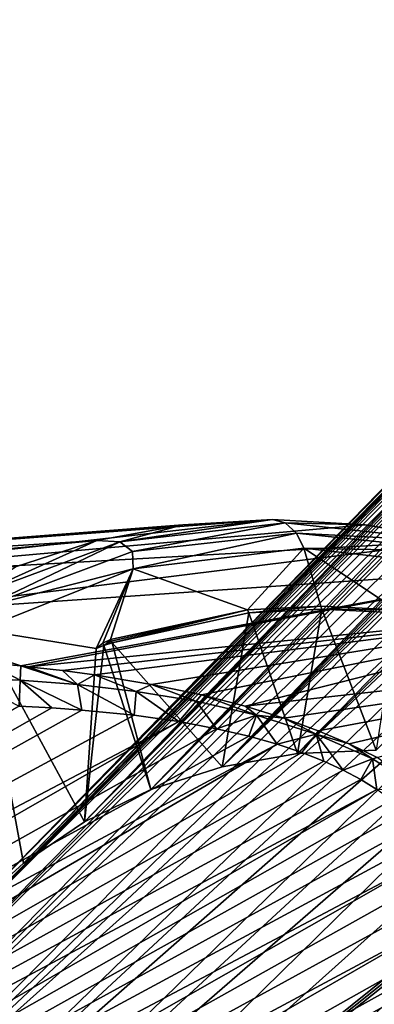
# Model space of a CAD drawing. Header units: metres. Extents: x -80 to 80, y -455 to 95.
# Tile 514 of 656: x -41.19 to -37.39, y -5.46 to 5.1. Entities that reach past the tile are written whole.
import ezdxf

# ---------------------------------------------------------------- set-up
doc = ezdxf.new("R2010")
doc.units = ezdxf.units.M
doc.layers.add('solid_501010_K', color=7, linetype='CONTINUOUS')

msp = doc.modelspace()

# ---------------------------------------------------------------- linework, layer by layer
at = {"layer": 'solid_501010_K'}
for points in [[(-27.427496, 9.743916, 20.013464), (-40.493046, -3.500517, 34.782169), (-39.780586, -3.15478, 35.723507)], [(-27.427496, 9.743916, 20.013464), (-27.607534, 9.712985, 19.319679), (-40.493046, -3.500517, 34.782169)], [(-27.275112, 9.695396, 20.844816), (-27.427496, 9.743916, 20.013464), (-39.780586, -3.15478, 35.723507)], [(-27.607534, 9.712985, 19.319679), (-27.813374, 9.618583, 18.721251), (-40.493046, -3.500517, 34.782169)], [(-27.813374, 9.618583, 18.721251), (-28.046732, 9.46684, 18.188826), (-40.493046, -3.500517, 34.782169)], [(-27.156672, 9.535197, 21.881927), (-27.275112, 9.695396, 20.844816), (-39.780586, -3.15478, 35.723507)], [(-27.156672, 9.535197, 21.881927), (-39.780586, -3.15478, 35.723507), (-39.017395, -2.910397, 36.656811)], [(-27.113897, 9.396502, 22.507128), (-27.156672, 9.535197, 21.881927), (-39.017395, -2.910397, 36.656811)], [(-28.046732, 9.46684, 18.188826), (-41.148693, -3.944657, 33.840828), (-40.493046, -3.500517, 34.782169)], [(-28.046732, 9.46684, 18.188826), (-28.312325, 9.256415, 17.702953), (-41.148693, -3.944657, 33.840828)], [(-27.08485, 9.20687, 23.219549), (-27.113897, 9.396502, 22.507128), (-39.017395, -2.910397, 36.656811)], [(-28.312325, 9.256415, 17.702953), (-28.619501, 8.977926, 17.246475), (-41.148693, -3.944657, 33.840828)], [(-27.071362, 8.956304, 24.029619), (-27.08485, 9.20687, 23.219549), (-39.017395, -2.910397, 36.656811)], [(-28.619501, 8.977926, 17.246475), (-41.741932, -4.483408, 32.907528), (-41.148693, -3.944657, 33.840828)], [(-28.619501, 8.977926, 17.246475), (-28.978928, 8.616288, 16.811495), (-41.741932, -4.483408, 32.907528)], [(-27.074259, 8.634464, 24.945805), (-27.071362, 8.956304, 24.029619), (-39.017395, -2.910397, 36.656811)], [(-28.978928, 8.616288, 16.811495), (-29.406523, 8.14631, 16.39183), (-41.741932, -4.483408, 32.907528)], [(-27.074259, 8.634464, 24.945805), (-39.017395, -2.910397, 36.656811), (-38.209988, -2.76945, 37.574116)], [(-27.091967, 8.22783, 25.983185), (-27.074259, 8.634464, 24.945805), (-38.209988, -2.76945, 37.574116)], [(-29.406523, 8.14631, 16.39183), (-29.925438, 7.527367, 15.984065), (-41.741932, -4.483408, 32.907528)], [(-27.122089, 7.718038, 27.160191), (-27.091967, 8.22783, 25.983185), (-38.209988, -2.76945, 37.574116)], [(-27.122089, 7.718038, 27.160191), (-38.209988, -2.76945, 37.574116), (-37.365242, -2.733142, 38.467602)], [(-29.925438, 7.527367, 15.984065), (-42.2677, -5.112173, 31.990219), (-41.741932, -4.483408, 32.907528)], [(-29.925438, 7.527367, 15.984065), (-30.227905, 7.144311, 15.785009), (-42.2677, -5.112173, 31.990219)], [(-30.227905, 7.144311, 15.785009), (-30.56263, 6.702075, 15.591299), (-42.2677, -5.112173, 31.990219)], [(-30.56263, 6.702075, 15.591299), (-30.931725, 6.192307, 15.405349), (-42.2677, -5.112173, 31.990219)], [(-30.931725, 6.192307, 15.405349), (-42.721516, -5.825587, 31.096735), (-42.2677, -5.112173, 31.990219)], [(-30.931725, 6.192307, 15.405349), (-31.336575, 5.606028, 15.22973), (-42.721516, -5.825587, 31.096735)], [(-31.336575, 5.606028, 15.22973), (-31.777325, 4.934143, 15.067667), (-42.721516, -5.825587, 31.096735)], [(-31.777325, 4.934143, 15.067667), (-43.099506, -6.617564, 30.234695), (-42.721516, -5.825587, 31.096735)], [(-31.777325, 4.934143, 15.067667), (-32.251465, 4.16945, 14.923133), (-43.099506, -6.617564, 30.234695)], [(-32.251465, 4.16945, 14.923133), (-32.752285, 3.309125, 14.799564), (-43.099506, -6.617564, 30.234695)], [(-32.752285, 3.309125, 14.799564), (-43.398449, -7.481346, 29.411453), (-43.099506, -6.617564, 30.234695)], [(-32.752285, 3.309125, 14.799564), (-33.26746, 2.35896, 14.700418), (-43.398449, -7.481346, 29.411453)], [(-33.26746, 2.35896, 14.700418), (-33.610004, 1.683766, 14.648479), (-43.398449, -7.481346, 29.411453)], [(-33.610004, 1.683766, 14.648479), (-33.945282, 0.982864, 14.607884), (-43.398449, -7.481346, 29.411453)], [(-33.945282, 0.982864, 14.607884), (-43.615788, -8.409564, 28.634035), (-43.398449, -7.481346, 29.411453)], [(-33.945282, 0.982864, 14.607884), (-34.266743, 0.266294, 14.577978), (-43.615788, -8.409564, 28.634035)], [(-34.266743, 0.266294, 14.577978), (-34.568687, -0.456044, 14.557051), (-43.615788, -8.409564, 28.634035)], [(-47.456203, -0.934439, 44.937229), (-39.439671, -0.314661, 38.256428), (-40.359734, -0.484285, 37.205765)], [(-47.456203, -0.934439, 44.937229), (-45.968842, -0.821504, 46.539616), (-39.439671, -0.314661, 38.256428)], [(-45.968842, -0.821504, 46.539616), (-38.478531, -0.257975, 39.282188), (-39.439671, -0.314661, 38.256428)], [(-44.414242, -0.934436, 48.076805), (-38.478531, -0.257975, 39.282188), (-45.968842, -0.821504, 46.539616)], [(-44.414242, -0.934436, 48.076805), (-37.483631, -0.314661, 40.275234), (-38.478531, -0.257975, 39.282188)], [(-44.414242, -0.934436, 48.076805), (-36.462543, -0.484285, 41.228016), (-37.483631, -0.314661, 40.275234)], [(-40.114182, -0.496173, 37.195812), (-40.359734, -0.484285, 37.205765), (-39.439671, -0.314661, 38.256428)], [(-40.114182, -0.496173, 37.195812), (-39.439671, -0.314661, 38.256428), (-38.478531, -0.257975, 39.282188)], [(-40.114182, -0.496173, 37.195812), (-38.478531, -0.257975, 39.282188), (-38.339607, -0.294362, 39.147583)], [(-40.114182, -0.496173, 37.195812), (-38.339607, -0.294362, 39.147583), (-39.977814, -0.602619, 37.101116)], [(-38.339607, -0.294362, 39.147583), (-38.221333, -0.402865, 39.032986), (-39.977814, -0.602619, 37.101116)], [(-38.339607, -0.294362, 39.147583), (-38.478531, -0.257975, 39.282188), (-37.483631, -0.314661, 40.275234)], [(-36.444843, -0.496173, 40.982899), (-38.339607, -0.294362, 39.147583), (-37.483631, -0.314661, 40.275234)], [(-36.444843, -0.496173, 40.982899), (-38.221333, -0.402865, 39.032986), (-38.339607, -0.294362, 39.147583)], [(-36.444843, -0.496173, 40.982899), (-37.483631, -0.314661, 40.275234), (-36.462543, -0.484285, 41.228016)], [(-39.977814, -0.602619, 37.101116), (-38.221333, -0.402865, 39.032986), (-39.970673, -0.786518, 36.938515)], [(-38.221333, -0.402865, 39.032986), (-38.142448, -0.566427, 38.956554), (-39.970673, -0.786518, 36.938515)], [(-36.345886, -0.602619, 40.84959), (-38.142448, -0.566427, 38.956554), (-38.221333, -0.402865, 39.032986)], [(-36.444843, -0.496173, 40.982899), (-36.345886, -0.602619, 40.84959), (-38.221333, -0.402865, 39.032986)], [(-48.85775, -1.271835, 43.289661), (-40.359734, -0.484285, 37.205765), (-41.23172, -0.765559, 36.138195)], [(-48.85775, -1.271835, 43.289661), (-47.456203, -0.934439, 44.937229), (-40.359734, -0.484285, 37.205765)], [(-44.414242, -0.934436, 48.076805), (-42.811771, -1.271821, 49.529655), (-36.462543, -0.484285, 41.228016)], [(-34.568687, -0.456044, 14.557051), (-43.74968, -9.394299, 27.909069), (-43.615788, -8.409564, 28.634035)], [(-34.568687, -0.456044, 14.557051), (-34.847618, -1.176594, 14.543846), (-43.74968, -9.394299, 27.909069)], [(-42.811771, -1.271821, 49.529655), (-35.423035, -0.765559, 42.133274), (-36.462543, -0.484285, 41.228016)], [(-41.72015, -1.096103, 35.180824), (-41.23172, -0.765559, 36.138195), (-40.359734, -0.484285, 37.205765)], [(-41.72015, -1.096103, 35.180824), (-40.359734, -0.484285, 37.205765), (-40.114182, -0.496173, 37.195812)], [(-41.72015, -1.096103, 35.180824), (-40.114182, -0.496173, 37.195812), (-41.567413, -1.196433, 35.106667)], [(-40.114182, -0.496173, 37.195812), (-39.977814, -0.602619, 37.101116), (-41.567413, -1.196433, 35.106667)], [(-41.567413, -1.196433, 35.106667), (-39.977814, -0.602619, 37.101116), (-39.970673, -0.786518, 36.938515)], [(-38.743629, -1.226599, 37.942696), (-39.970673, -0.786518, 36.938515), (-38.142448, -0.566427, 38.956554)], [(-37.957958, -1.186038, 38.777748), (-38.743629, -1.226599, 37.942696), (-38.142448, -0.566427, 38.956554)], [(-37.148125, -1.226595, 39.589401), (-38.142448, -0.566427, 38.956554), (-36.183144, -0.786517, 40.84758)], [(-36.345886, -0.602619, 40.84959), (-36.183144, -0.786517, 40.84758), (-38.142448, -0.566427, 38.956554)], [(-37.148125, -1.226595, 39.589401), (-37.957958, -1.186038, 38.777748), (-38.142448, -0.566427, 38.956554)], [(-42.811771, -1.271821, 49.529655), (-41.176079, -1.828978, 50.875252), (-35.423035, -0.765559, 42.133274)], [(-40.368694, -1.640489, 36.018856), (-41.612202, -1.440099, 34.854858), (-39.970673, -0.786518, 36.938515)], [(-41.567413, -1.196433, 35.106667), (-39.970673, -0.786518, 36.938515), (-41.612202, -1.440099, 34.854858)], [(-41.176079, -1.828978, 50.875252), (-41.098083, -1.836892, 50.855663), (-35.423035, -0.765559, 42.133274)], [(-41.098083, -1.836892, 50.855663), (-34.37302, -1.15634, 42.984123), (-35.423035, -0.765559, 42.133274)], [(-40.296032, -1.584459, 36.127243), (-40.368694, -1.640489, 36.018856), (-39.970673, -0.786518, 36.938515)], [(-40.213306, -1.545847, 36.23563), (-40.296032, -1.584459, 36.127243), (-39.970673, -0.786518, 36.938515)], [(-38.743629, -1.226599, 37.942696), (-40.213306, -1.545847, 36.23563), (-39.970673, -0.786518, 36.938515)], [(-41.098083, -1.836892, 50.855663), (-40.729622, -1.878716, 50.770626), (-34.37302, -1.15634, 42.984123)], [(-40.729622, -1.878716, 50.770626), (-40.387589, -1.924656, 50.703945), (-34.37302, -1.15634, 42.984123)], [(-40.387589, -1.924656, 50.703945), (-39.773369, -2.026724, 50.618202), (-34.37302, -1.15634, 42.984123)], [(-39.773369, -2.026724, 50.618202), (-39.238598, -2.139412, 50.584877), (-34.37302, -1.15634, 42.984123)], [(-39.238598, -2.139412, 50.584877), (-38.769535, -2.260555, 50.594597), (-34.37302, -1.15634, 42.984123)], [(-38.769535, -2.260555, 50.594597), (-33.320492, -1.653655, 43.77409), (-34.37302, -1.15634, 42.984123)], [(-34.847618, -1.176594, 14.543846), (-35.100746, -1.887701, 14.536868), (-43.74968, -9.394299, 27.909069)], [(-40.20557, -1.562828, 36.234039), (-40.213306, -1.545847, 36.23563), (-38.743629, -1.226599, 37.942696)], [(-40.20557, -1.562828, 36.234039), (-38.743629, -1.226599, 37.942696), (-40.19738, -1.579518, 36.232002)], [(-38.743629, -1.226599, 37.942696), (-38.731354, -1.261065, 37.934834), (-40.19738, -1.579518, 36.232002)], [(-40.19738, -1.579518, 36.232002), (-38.731354, -1.261065, 37.934834), (-39.017395, -2.910397, 36.656811)], [(-38.731354, -1.261065, 37.934834), (-38.209988, -2.76945, 37.574116), (-39.017395, -2.910397, 36.656811)], [(-37.957958, -1.186038, 38.777748), (-38.731354, -1.261065, 37.934834), (-38.743629, -1.226599, 37.942696)], [(-37.957958, -1.186038, 38.777748), (-37.947639, -1.220607, 38.767803), (-38.731354, -1.261065, 37.934834)], [(-38.731354, -1.261065, 37.934834), (-37.947639, -1.220607, 38.767803), (-38.209988, -2.76945, 37.574116)], [(-37.947639, -1.220607, 38.767803), (-37.365242, -2.733142, 38.467602), (-38.209988, -2.76945, 37.574116)], [(-37.148125, -1.226595, 39.589401), (-37.947639, -1.220607, 38.767803), (-37.957958, -1.186038, 38.777748)], [(-37.947639, -1.220607, 38.767803), (-37.139832, -1.261065, 39.577423), (-37.365242, -2.733142, 38.467602)], [(-37.148125, -1.226595, 39.589401), (-37.139832, -1.261065, 39.577423), (-37.947639, -1.220607, 38.767803)], [(-41.537643, -1.796477, 50.973408), (-41.176079, -1.828978, 50.875252), (-42.811771, -1.271821, 49.529655)], [(-41.612202, -1.440099, 34.854858), (-41.148693, -3.944657, 33.840828), (-41.741932, -4.483408, 32.907528)], [(-41.612202, -1.440099, 34.854858), (-40.493046, -3.500517, 34.782169), (-41.148693, -3.944657, 33.840828)], [(-40.368694, -1.640489, 36.018856), (-40.493046, -3.500517, 34.782169), (-41.612202, -1.440099, 34.854858)], [(-40.296032, -1.584459, 36.127243), (-40.284302, -1.609764, 36.124268), (-40.368694, -1.640489, 36.018856)], [(-40.213306, -1.545847, 36.23563), (-40.284302, -1.609764, 36.124268), (-40.296032, -1.584459, 36.127243)], [(-40.20557, -1.562828, 36.234039), (-40.284302, -1.609764, 36.124268), (-40.213306, -1.545847, 36.23563)], [(-40.20557, -1.562828, 36.234039), (-40.19738, -1.579518, 36.232002), (-40.284302, -1.609764, 36.124268)], [(-40.284302, -1.609764, 36.124268), (-40.19738, -1.579518, 36.232002), (-39.780586, -3.15478, 35.723507)], [(-40.19738, -1.579518, 36.232002), (-39.017395, -2.910397, 36.656811), (-39.780586, -3.15478, 35.723507)], [(-40.284302, -1.609764, 36.124268), (-39.780586, -3.15478, 35.723507), (-40.493046, -3.500517, 34.782169)], [(-40.368694, -1.640489, 36.018856), (-40.284302, -1.609764, 36.124268), (-40.493046, -3.500517, 34.782169)], [(-38.769535, -2.260555, 50.594597), (-38.354897, -2.38879, 50.640091), (-33.320492, -1.653655, 43.77409)], [(-38.354897, -2.38879, 50.640091), (-37.985844, -2.523499, 50.716545), (-33.320492, -1.653655, 43.77409)], [(-37.985844, -2.523499, 50.716545), (-37.654957, -2.664852, 50.821156), (-33.320492, -1.653655, 43.77409)], [(-37.654957, -2.664852, 50.821156), (-37.356396, -2.813138, 50.951687), (-33.320492, -1.653655, 43.77409)], [(-35.100746, -1.887701, 14.536868), (-43.798973, -10.427151, 27.242741), (-43.74968, -9.394299, 27.909069)], [(-35.100746, -1.887701, 14.536868), (-35.428917, -2.924902, 14.533602), (-43.798973, -10.427151, 27.242741)], [(-41.788677, -1.957895, 51.488605), (-41.183552, -1.983013, 51.259262), (-41.537643, -1.796477, 50.973408)], [(-41.183552, -1.983013, 51.259262), (-41.176079, -1.828978, 50.875252), (-41.537643, -1.796477, 50.973408)], [(-41.183552, -1.983013, 51.259262), (-40.566795, -2.029297, 51.060139), (-41.176079, -1.828978, 50.875252)], [(-40.566795, -2.029297, 51.060139), (-41.098083, -1.836892, 50.855663), (-41.176079, -1.828978, 50.875252)], [(-40.566795, -2.029297, 51.060139), (-40.729622, -1.878716, 50.770626), (-41.098083, -1.836892, 50.855663)], [(-40.566795, -2.029297, 51.060139), (-40.387589, -1.924656, 50.703945), (-40.729622, -1.878716, 50.770626)], [(-41.788677, -1.957895, 51.488605), (-41.192455, -2.262185, 51.666283), (-41.183552, -1.983013, 51.259262)], [(-41.183552, -1.983013, 51.259262), (-41.192455, -2.262185, 51.666283), (-40.843452, -2.279692, 51.547741)], [(-41.183552, -1.983013, 51.259262), (-40.843452, -2.279692, 51.547741), (-40.523201, -2.302262, 51.449947)], [(-41.183552, -1.983013, 51.259262), (-40.523201, -2.302262, 51.449947), (-40.566795, -2.029297, 51.060139)], [(-40.566795, -2.029297, 51.060139), (-39.937691, -2.101815, 50.90015), (-40.387589, -1.924656, 50.703945)], [(-39.937691, -2.101815, 50.90015), (-39.773369, -2.026724, 50.618202), (-40.387589, -1.924656, 50.703945)], [(-40.566795, -2.029297, 51.060139), (-40.523201, -2.302262, 51.449947), (-39.959076, -2.358835, 51.306583)], [(-40.566795, -2.029297, 51.060139), (-39.959076, -2.358835, 51.306583), (-39.937691, -2.101815, 50.90015)], [(-39.937691, -2.101815, 50.90015), (-39.959076, -2.358835, 51.306583), (-39.48307, -2.42689, 51.220482)], [(-39.937691, -2.101815, 50.90015), (-39.296833, -2.207922, 50.793011), (-39.773369, -2.026724, 50.618202)], [(-39.937691, -2.101815, 50.90015), (-39.48307, -2.42689, 51.220482), (-39.296833, -2.207922, 50.793011)], [(-39.296833, -2.207922, 50.793011), (-39.238598, -2.139412, 50.584877), (-39.773369, -2.026724, 50.618202)], [(-39.296833, -2.207922, 50.793011), (-39.48307, -2.42689, 51.220482), (-39.077335, -2.502664, 51.177929)], [(-39.296833, -2.207922, 50.793011), (-38.648792, -2.357329, 50.758835), (-39.238598, -2.139412, 50.584877)], [(-39.296833, -2.207922, 50.793011), (-39.077335, -2.502664, 51.177929), (-38.648792, -2.357329, 50.758835)], [(-38.648792, -2.357329, 50.758835), (-38.769535, -2.260555, 50.594597), (-39.238598, -2.139412, 50.584877)], [(-61.856815, -14.207832, 73.402916), (-40.843452, -2.279692, 51.547741), (-41.192455, -2.262185, 51.666283)], [(-61.856815, -14.207832, 73.402916), (-40.523201, -2.302262, 51.449947), (-40.843452, -2.279692, 51.547741)], [(-61.856815, -14.207832, 73.402916), (-39.959076, -2.358835, 51.306583), (-40.523201, -2.302262, 51.449947)], [(-38.648792, -2.357329, 50.758835), (-38.354897, -2.38879, 50.640091), (-38.769535, -2.260555, 50.594597)], [(-61.856815, -14.207832, 73.402916), (-39.48307, -2.42689, 51.220482), (-39.959076, -2.358835, 51.306583)], [(-61.856815, -14.207832, 73.402916), (-61.102448, -14.846929, 73.955666), (-39.48307, -2.42689, 51.220482)], [(-61.102448, -14.846929, 73.955666), (-39.077335, -2.502664, 51.177929), (-39.48307, -2.42689, 51.220482)], [(-38.648792, -2.357329, 50.758835), (-39.077335, -2.502664, 51.177929), (-38.729176, -2.583993, 51.169731)], [(-38.648792, -2.357329, 50.758835), (-38.729176, -2.583993, 51.169731), (-38.426712, -2.669578, 51.188686)], [(-38.648792, -2.357329, 50.758835), (-38.007519, -2.561189, 50.825237), (-38.354897, -2.38879, 50.640091)], [(-38.648792, -2.357329, 50.758835), (-38.426712, -2.669578, 51.188686), (-38.007519, -2.561189, 50.825237)], [(-38.007519, -2.561189, 50.825237), (-37.985844, -2.523499, 50.716545), (-38.354897, -2.38879, 50.640091)], [(-61.102448, -14.846929, 73.955666), (-38.729176, -2.583993, 51.169731), (-39.077335, -2.502664, 51.177929)], [(-38.007519, -2.561189, 50.825237), (-37.654957, -2.664852, 50.821156), (-37.985844, -2.523499, 50.716545)], [(-61.102448, -14.846929, 73.955666), (-38.426712, -2.669578, 51.188686), (-38.729176, -2.583993, 51.169731)], [(-38.007519, -2.561189, 50.825237), (-38.426712, -2.669578, 51.188686), (-38.161972, -2.758654, 51.230053)], [(-38.007519, -2.561189, 50.825237), (-38.161972, -2.758654, 51.230053), (-37.927631, -2.851346, 51.290871)], [(-38.007519, -2.561189, 50.825237), (-37.405796, -2.826742, 51.022064), (-37.654957, -2.664852, 50.821156)], [(-38.007519, -2.561189, 50.825237), (-37.927631, -2.851346, 51.290871), (-37.718143, -2.947813, 51.369133)], [(-38.007519, -2.561189, 50.825237), (-37.718143, -2.947813, 51.369133), (-37.405796, -2.826742, 51.022064)], [(-61.102448, -14.846929, 73.955666), (-60.295376, -15.406535, 74.506691), (-38.426712, -2.669578, 51.188686)], [(-60.295376, -15.406535, 74.506691), (-38.161972, -2.758654, 51.230053), (-38.426712, -2.669578, 51.188686)], [(-37.405796, -2.826742, 51.022064), (-37.356396, -2.813138, 50.951687), (-37.654957, -2.664852, 50.821156)], [(-60.295376, -15.406535, 74.506691), (-37.927631, -2.851346, 51.290871), (-38.161972, -2.758654, 51.230053)], [(-60.295376, -15.406535, 74.506691), (-37.718143, -2.947813, 51.369133), (-37.927631, -2.851346, 51.290871)], [(-37.405796, -2.826742, 51.022064), (-37.718143, -2.947813, 51.369133), (-37.529579, -3.048785, 51.464355)], [(-37.405796, -2.826742, 51.022064), (-37.529579, -3.048785, 51.464355), (-37.358257, -3.155543, 51.577198)], [(-37.405796, -2.826742, 51.022064), (-36.894371, -3.145909, 51.359795), (-37.356396, -2.813138, 50.951687)], [(-37.405796, -2.826742, 51.022064), (-37.358257, -3.155543, 51.577198), (-36.894371, -3.145909, 51.359795)], [(-60.295376, -15.406535, 74.506691), (-37.529579, -3.048785, 51.464355), (-37.718143, -2.947813, 51.369133)], [(-35.428917, -2.924902, 14.533602), (-35.694252, -3.91194, 14.535182), (-43.798973, -10.427151, 27.242741)], [(-60.295376, -15.406535, 74.506691), (-37.358257, -3.155543, 51.577198), (-37.529579, -3.048785, 51.464355)], [(-60.295376, -15.406535, 74.506691), (-59.436855, -15.88633, 75.055412), (-37.358257, -3.155543, 51.577198)], [(-59.436855, -15.88633, 75.055412), (-37.201843, -3.269385, 51.708977), (-37.358257, -3.155543, 51.577198)], [(-59.436855, -15.88633, 75.055412), (-37.059025, -3.392315, 51.862545), (-37.201843, -3.269385, 51.708977)], [(-59.436855, -15.88633, 75.055412), (-36.928921, -3.526658, 52.04166), (-37.059025, -3.392315, 51.862545)], [(-59.436855, -15.88633, 75.055412), (-36.812321, -3.674937, 52.251049), (-36.928921, -3.526658, 52.04166)], [(-59.436855, -15.88633, 75.055412), (-36.710827, -3.84071, 52.497551), (-36.812321, -3.674937, 52.251049)], [(-59.436855, -15.88633, 75.055412), (-58.527695, -16.285311, 75.601021), (-36.710827, -3.84071, 52.497551)], [(-58.527695, -16.285311, 75.601021), (-36.627396, -4.027927, 52.789352), (-36.710827, -3.84071, 52.497551)], [(-35.694252, -3.91194, 14.535182), (-35.707695, -3.967217, 14.53532), (-43.798973, -10.427151, 27.242741)], [(-35.707695, -3.967217, 14.53532), (-35.720837, -4.021896, 14.535437), (-43.798973, -10.427151, 27.242741)], [(-58.527695, -16.285311, 75.601021), (-36.566914, -4.241848, 53.137604), (-36.627396, -4.027927, 52.789352)], [(-35.720837, -4.021896, 14.535437), (-43.763248, -11.499307, 26.640736), (-43.798973, -10.427151, 27.242741)], [(-35.720837, -4.021896, 14.535437), (-36.15361, -6.467058, 14.546319), (-43.763248, -11.499307, 26.640736)], [(-58.527695, -16.285311, 75.601021), (-36.53635, -4.4887, 53.556076), (-36.566914, -4.241848, 53.137604)], [(-58.527695, -16.285311, 75.601021), (-57.568356, -16.601776, 76.14241), (-36.53635, -4.4887, 53.556076)], [(-57.568356, -16.601776, 76.14241), (-36.546291, -4.776435, 54.062752), (-36.53635, -4.4887, 53.556076)], [(-57.568356, -16.601776, 76.14241), (-36.570438, -4.938062, 54.355034), (-36.546291, -4.776435, 54.062752)], [(-57.568356, -16.601776, 76.14241), (-36.610184, -5.112968, 54.676815), (-36.570438, -4.938062, 54.355034)], [(-57.568356, -16.601776, 76.14241), (-36.667953, -5.302089, 55.030556), (-36.610184, -5.112968, 54.676815)], [(-57.568356, -16.601776, 76.14241), (-36.745964, -5.506328, 55.418686), (-36.667953, -5.302089, 55.030556)]]:
    msp.add_3dface(points, dxfattribs=at)

doc.saveas('drawing.dxf')
